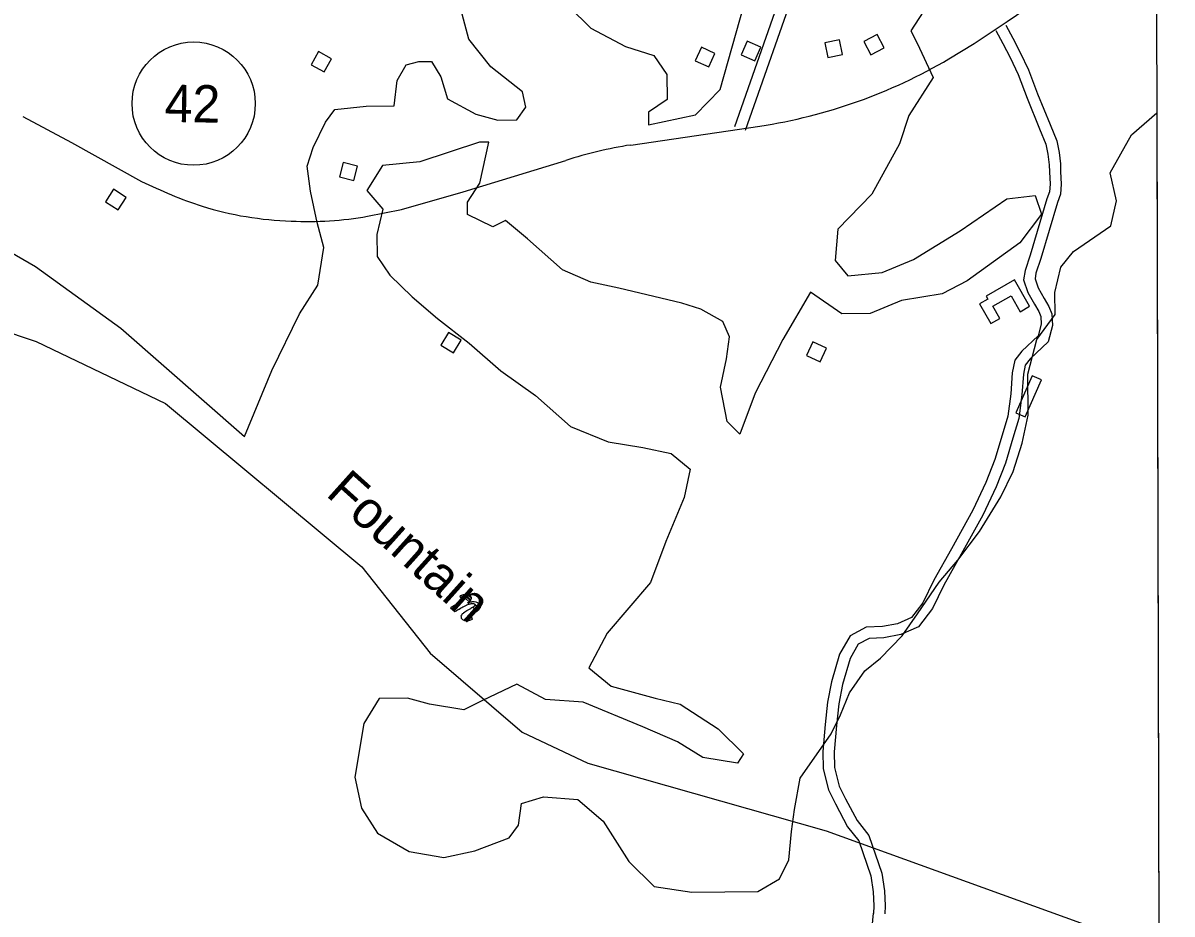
# Model space of a CAD drawing. Extents: x 3329297 to 3367176, y 649250 to 674653.
# Drawn here: x 3361911 to 3364988, y 670066 to 672451 of the extents above; entities that cross this region are included whole.
import ezdxf

# ---------------------------------------------------------------- set-up
doc = ezdxf.new("R2010")
doc.units = 0
for name, color, linetype in [('V-ANNO-MASK', 7, 'Continuous'), ('V-ANNO-MASK2', 7, 'Continuous'), ('V-BLDG-OTLN', 7, 'Continuous'), ('V-GRID-FRAM', 7, 'Continuous'), ('V-RIVR-IDEN', 7, 'Continuous'), ('V-ROAD-CNTR', 7, 'Continuous'), ('V-ROAD-IDEN', 7, 'Continuous'), ('V-SITE-VEGE', 7, 'Continuous'), ('V-TOPO-SHOR', 7, 'Continuous')]:
    doc.layers.add(name, color=color, linetype=linetype)

msp = doc.modelspace()

# ---------------------------------------------------------------- linework, layer by layer
at = {"layer": 'V-ANNO-MASK2'}
for points in [[(3363055.7, 670885.5), (3363055.6, 670885.4), (3363067, 670875.2), (3363067.1, 670875.3), (3363068.6, 670876.1), (3363071.4, 670877.7), (3363072.9, 670878.6), (3363072.9, 670878.7), (3363073.5, 670879), (3363073.5, 670879), (3363073.8, 670879.2), (3363074.5, 670879.6), (3363075, 670879.9), (3363076.1, 670880.5), (3363077.3, 670881.2), (3363077.7, 670881.4), (3363078.4, 670881.8), (3363078.5, 670881.9), (3363082.3, 670884.2), (3363082.4, 670884.2), (3363085.6, 670886.1), (3363088.4, 670887.7), (3363089.3, 670888.2), (3363098.2, 670892.7), (3363098.9, 670893), (3363098.9, 670893.1), (3363099.2, 670893.2), (3363102.4, 670894.4), (3363104.2, 670895), (3363104.7, 670895.2), (3363105.2, 670895.3), (3363101.6, 670898.6), (3363101.9, 670898.9), (3363102.4, 670899.2), (3363103.2, 670900), (3363104.2, 670900.8), (3363105.1, 670901.6), (3363094.6, 670911), (3363093.7, 670910.2), (3363092.7, 670909.4), (3363091.8, 670908.7), (3363091.4, 670908.3), (3363091, 670908), (3363090.7, 670907.8), (3363090.3, 670907.5), (3363088.9, 670906.5), (3363086.3, 670904.7), (3363086.1, 670904.6), (3363085.5, 670904.1), (3363077.3, 670898.9), (3363076.4, 670898.4), (3363073.8, 670896.8), (3363070.6, 670894.8), (3363070.5, 670894.7), (3363066.8, 670892.4), (3363066.7, 670892.3), (3363066, 670891.9), (3363065.6, 670891.7), (3363064.5, 670891), (3363063.4, 670890.3), (3363062.9, 670890), (3363062.2, 670889.5), (3363062, 670889.4), (3363061.4, 670889), (3363059.9, 670888.1), (3363057.2, 670886.4)], [(3363080.3, 670916.5), (3363081.4, 670913.2), (3363083.2, 670913.9), (3363083.6, 670914.1), (3363084.1, 670914.3), (3363084.5, 670914.5), (3363085.1, 670914.7), (3363086.4, 670915.1), (3363087.8, 670915.6), (3363089, 670916), (3363089.3, 670916.1), (3363089.3, 670916.1), (3363089.6, 670916.2), (3363090.1, 670916.3), (3363090.1, 670916.4), (3363091.2, 670916.7), (3363091.3, 670916.7), (3363092.5, 670916.8), (3363093, 670916.9), (3363094.6, 670917), (3363094.9, 670917), (3363096.9, 670915.7), (3363108.6, 670905.2), (3363108.7, 670905.2), (3363109.8, 670906.3), (3363110, 670907), (3363094.3, 670921.1), (3363093.5, 670920.9), (3363091.7, 670920.5), (3363091.6, 670920.4), (3363091.3, 670920.3), (3363091, 670920.3), (3363089.6, 670919.9), (3363089.2, 670919.8), (3363088.2, 670919.5), (3363088.1, 670919.5), (3363086.9, 670919.2), (3363086.9, 670919.2), (3363086.4, 670919.1), (3363086.1, 670919), (3363085.9, 670918.8), (3363084.7, 670918.3), (3363083.4, 670917.8), (3363082.2, 670917.3), (3363081.7, 670917.1), (3363081.2, 670916.9), (3363080.8, 670916.7)], [(3363094.4, 670921.1), (3363094.3, 670921.1), (3363110, 670907), (3363110, 670907.1), (3363110.5, 670908.3), (3363111.6, 670911.1), (3363111.4, 670911.8), (3363101, 670921.1), (3363100.5, 670921.1), (3363096.3, 670921.1)], [(3363094.8, 670911.2), (3363094.6, 670911), (3363105.1, 670901.6), (3363105.3, 670901.7), (3363105.5, 670901.9), (3363105.8, 670902.2), (3363105.8, 670902.2), (3363105.8, 670902.2), (3363106.5, 670903), (3363106.5, 670903), (3363106.6, 670903), (3363107.2, 670903.6), (3363107.4, 670903.9), (3363108.2, 670904.7), (3363108.2, 670904.7), (3363108.4, 670904.9), (3363108.6, 670905.2), (3363096.9, 670915.7), (3363096.9, 670915.3), (3363096.9, 670914.9), (3363096.8, 670913.5), (3363096.5, 670913.2), (3363096, 670912.5), (3363095.9, 670912.5), (3363095.3, 670911.7), (3363095.2, 670911.7), (3363095, 670911.4)], [(3363101.6, 670920.9), (3363101, 670921.1), (3363111.4, 670911.8), (3363111.2, 670912.2), (3363111.2, 670912.2), (3363110.7, 670914), (3363110.7, 670914), (3363110.1, 670915.9), (3363106.5, 670919.1), (3363104, 670920)], [(3363084.4, 670858), (3363088, 670854.1), (3363089.7, 670853.3), (3363093.1, 670851.7), (3363093.1, 670851.7), (3363093.7, 670851.4), (3363096.2, 670851.3), (3363101.1, 670851.1), (3363103.1, 670851.6), (3363103.9, 670851.7), (3363098.6, 670856.5), (3363098.6, 670856.9), (3363098.3, 670858.2), (3363098.6, 670858.7), (3363099.3, 670859.7), (3363100.3, 670860.5), (3363100.7, 670860.8), (3363101.4, 670861.2), (3363101.5, 670861.3), (3363105.3, 670863.6), (3363105.3, 670863.6), (3363105.3, 670863.6), (3363108.6, 670865.5), (3363108.6, 670865.5), (3363111.3, 670867.2), (3363112.1, 670867.7), (3363120.5, 670872.7), (3363121.1, 670873.1), (3363121.4, 670873.3), (3363124, 670875), (3363125.4, 670876), (3363125.8, 670876.3), (3363125.8, 670876.3), (3363126.2, 670876.5), (3363126.6, 670876.8), (3363115.3, 670886.9), (3363114.9, 670886.6), (3363114.5, 670886.4), (3363114.1, 670886.1), (3363112.6, 670885.2), (3363109.9, 670883.6), (3363109.6, 670883.4), (3363109, 670883.1), (3363100.6, 670878), (3363099.7, 670877.5), (3363097, 670875.9), (3363093.9, 670873.9), (3363093.8, 670873.9), (3363090.1, 670871.5), (3363090, 670871.4), (3363089.4, 670870.9), (3363089.1, 670870.6), (3363088.1, 670869.7), (3363087.2, 670868.9), (3363086.8, 670868.6), (3363086.2, 670868), (3363086, 670867.9), (3363085.5, 670867.4), (3363084.7, 670865.8), (3363083.4, 670862.8), (3363084, 670860.1), (3363084, 670859.8)], [(3363102.1, 670898.7), (3363101.6, 670898.6), (3363105.2, 670895.3), (3363105.7, 670895.5), (3363106.3, 670895.7), (3363107.5, 670896.2), (3363109.2, 670896.4), (3363110.7, 670896.6), (3363111, 670896.6), (3363111.4, 670896.7), (3363111.9, 670896.7), (3363111.9, 670896.7), (3363113.3, 670896.9), (3363113.4, 670896.9), (3363114.5, 670897.1), (3363115.2, 670897), (3363117.3, 670896.6), (3363117.7, 670896.6), (3363118.5, 670896.4), (3363120.6, 670895), (3363133.6, 670883.4), (3363134.3, 670884.3), (3363134.7, 670884.9), (3363134.7, 670884.9), (3363135.5, 670885.9), (3363135.3, 670889.9), (3363135.3, 670890.3), (3363135.3, 670890.7), (3363135.2, 670892), (3363130.7, 670897.3), (3363127.5, 670898.9), (3363124.4, 670900.5), (3363123.9, 670900.5), (3363123.4, 670900.6), (3363118.5, 670901.2), (3363116.3, 670901.4), (3363116.2, 670901.4), (3363115.3, 670901.3), (3363113.9, 670901.1), (3363113.4, 670901.1), (3363112.8, 670901), (3363112.5, 670900.9), (3363111, 670900.7), (3363110.5, 670900.7), (3363109.3, 670900.5), (3363109.3, 670900.5), (3363107.9, 670900.4), (3363107.9, 670900.3), (3363107.4, 670900.2), (3363107.1, 670900.1), (3363106.8, 670900), (3363105.5, 670899.7), (3363104, 670899.3), (3363102.7, 670898.9)], [(3363115.8, 670887.2), (3363115.3, 670886.9), (3363126.6, 670876.8), (3363127, 670877.1), (3363128, 670877.7), (3363129.1, 670878.5), (3363130.1, 670879.1), (3363130.1, 670879.1), (3363130.3, 670879.3), (3363130.3, 670879.3), (3363130.6, 670879.5), (3363130.6, 670879.5), (3363130.9, 670879.7), (3363130.9, 670879.7), (3363131.5, 670880.5), (3363131.6, 670880.6), (3363131.6, 670880.6), (3363132.1, 670881.3), (3363132.3, 670881.6), (3363133, 670882.5), (3363133.1, 670882.7), (3363133.4, 670883.1), (3363133.6, 670883.4), (3363120.6, 670895.1), (3363120.9, 670894.2), (3363121.3, 670893.4), (3363121.5, 670892.9), (3363120.9, 670891.9), (3363120.7, 670891.5), (3363120.3, 670890.7), (3363120.2, 670890.7), (3363119.5, 670890), (3363119.4, 670890), (3363119.2, 670889.7), (3363118.9, 670889.5), (3363118.8, 670889.3), (3363117.9, 670888.5), (3363116.8, 670887.8)], [(3363100.1, 670855.5), (3363098.6, 670856.5), (3363103.9, 670851.8), (3363104.2, 670851.8), (3363105.2, 670852), (3363105.8, 670852.2), (3363107.3, 670852.5), (3363108.8, 670852.9), (3363109.3, 670853), (3363110.1, 670853.3), (3363110.3, 670853.4), (3363114.9, 670854.9), (3363114.9, 670855), (3363113.9, 670858.4), (3363111.9, 670857.7), (3363111.8, 670857.7), (3363107, 670856.4), (3363106.8, 670856.3), (3363105.9, 670856.1), (3363105.3, 670856), (3363103.7, 670855.7), (3363102.2, 670855.4), (3363101.4, 670855.5)]]:
    msp.add_lwpolyline(points, close=True, dxfattribs=at)
at = {"layer": 'V-BLDG-OTLN'}
for points in [[(3364181.3, 672365.7), (3364216.7, 672384.4), (3364198, 672419.8), (3364162.6, 672401)], [(3363870.4, 672349.3), (3363886.8, 672385.7), (3363850.4, 672402.2), (3363833.9, 672365.7)], [(3364066.2, 672358.6), (3364105.4, 672366.5), (3364097.6, 672405.7), (3364058.4, 672397.9)], [(3362682.6, 672339.1), (3362717.6, 672319.7), (3362737, 672354.6), (3362702.1, 672374.1)], [(3363747.5, 672333.2), (3363763.9, 672369.6), (3363727.5, 672386.1), (3363711, 672349.6)], [(3362757.9, 672039.1), (3362796.6, 672028.9), (3362806.7, 672067.6), (3362768, 672077.7)], [(3362186.9, 671984), (3362153.3, 672005.7), (3362131.6, 671972.1), (3362165.3, 671950.4)], [(3364606.1, 671692.5), (3364565.8, 671763.1), (3364489.8, 671719.7), (3364494.4, 671711.6), (3364472.7, 671699.2), (3364502.8, 671646.4), (3364526.9, 671660.1), (3364508.3, 671692.7), (3364556.8, 671720.4), (3364580.9, 671678.1)], [(3363049.9, 671622.4), (3363029.3, 671588.1), (3363063.6, 671567.5), (3363084.2, 671601.8)], [(3364009.2, 671561.1), (3364045.5, 671544.1), (3364062.4, 671580.4), (3364026.2, 671597.3)], [(3364613.7, 671506.2), (3364570, 671407.5), (3364594.5, 671396.6), (3364638.3, 671495.3)]]:
    msp.add_lwpolyline(points, close=True, dxfattribs=at)
at = {"layer": 'V-GRID-FRAM'}
msp.add_lwpolyline([(3333403.5, 672816.3), (3364945.5, 672875.9), (3364987.9, 654691.7), (3333429.9, 654632), (3333403.5, 672816.3)], dxfattribs=at)
at = {"layer": 'V-ROAD-CNTR'}
for points in [[(3364102.8, 672795.5), (3364087, 672780.5), (3364066.2, 672756.9), (3364047.3, 672735.9), (3364027.9, 672713.3), (3364004.1, 672678.8), (3363986.5, 672646.6), (3363973.4, 672613.9), (3363960.1, 672583.3), (3363816.1, 672172.8)], [(3364123.5, 672773.7), (3364108.6, 672759.7), (3364088.6, 672737), (3364069.9, 672716.1), (3364051.7, 672695), (3364029.6, 672663), (3364013.7, 672633.8), (3364001.1, 672602.4), (3363988, 672572.3), (3363844.4, 672162.9)], [(3364390.2, 672354.7), (3364457.8, 672396.3), (3364546, 672455), (3364668.4, 672538.5)], [(3364516.4, 672430.6), (3364534.7, 672396.1), (3364554.3, 672358.3), (3364576.2, 672313.4), (3364599.5, 672250), (3364633.4, 672167.6), (3364650.3, 672126.5), (3364655.6, 672099.9), (3364659.1, 672071.6), (3364659.5, 672052.2), (3364661.3, 672019.7), (3364659.7, 671998.8), (3364652.9, 671979.9), (3364607.6, 671829.7), (3364594.2, 671788.6), (3364590.3, 671763.6), (3364601.7, 671729.2), (3364619.7, 671698.4), (3364631.1, 671679), (3364636.6, 671665.5), (3364637.8, 671644.5), (3364629.3, 671613.6), (3364585.5, 671572), (3364566.9, 671548), (3364560.2, 671514.5), (3364556, 671458.6), (3364548, 671398.6), (3364533.1, 671347.8), (3364513.6, 671282.6), (3364489.5, 671221), (3364454.8, 671146.7), (3364397.4, 671043.5), (3364350.2, 670959.7), (3364320.5, 670899), (3364290.1, 670859.1), (3364253, 670842.6), (3364212.3, 670835.3), (3364168.8, 670833.2), (3364125.9, 670810.5), (3364097.7, 670761.1), (3364076.2, 670687.6), (3364065.6, 670633), (3364059.1, 670572.9), (3364052.6, 670500.9), (3364053.9, 670454.1), (3364068, 670398), (3364086.4, 670360.5), (3364119.2, 670299.5), (3364149.4, 670261.3), (3364181, 670168.4), (3364187.7, 670124.7), (3364189.6, 670087.8), (3364188.7, 670067.5)], [(3364542.9, 672444.7), (3364561.3, 672410.1), (3364581.1, 672371.7), (3364603.9, 672325.2), (3364627.4, 672260.9), (3364661.1, 672179), (3364679.2, 672135.2), (3364685.2, 672104.6), (3364689.1, 672073.8), (3364689.5, 672053.4), (3364691.4, 672019.3), (3364689.3, 671992.5), (3364681.4, 671970.5), (3364636.2, 671820.7), (3364623.5, 671781.6), (3364621.1, 671766.1), (3364629.2, 671741.7), (3364645.6, 671713.6), (3364658.1, 671692.2), (3364666.2, 671672.2), (3364668, 671641.3), (3364656, 671597.6), (3364607.8, 671551.8), (3364594.9, 671535.2), (3364589.9, 671510.4), (3364585.8, 671455.5), (3364577.4, 671392.4), (3364561.9, 671339.3), (3364542, 671272.8), (3364517.1, 671209.2), (3364481.5, 671133), (3364423.6, 671028.8), (3364376.7, 670945.7), (3364346.1, 670883.2), (3364309.3, 670834.8), (3364261.9, 670813.7), (3364215.7, 670805.4), (3364176.9, 670803.6), (3364147.7, 670788.1), (3364125.5, 670749.3), (3364105.4, 670680.5), (3364095.3, 670628.5), (3364088.9, 670570), (3364082.7, 670500), (3364083.8, 670458.2), (3364096.3, 670408.4), (3364113.1, 670374.2), (3364144.4, 670316), (3364176.1, 670275.9), (3364210.3, 670175.5), (3364217.6, 670127.8), (3364219.6, 670087.9), (3364218.7, 670066.2)], [(3361910.6, 672200.3), (3362040.9, 672131.3), (3362227.8, 672027)], [(3363538.1, 672124.2), (3363884.1, 672174.6)], [(3362833.6, 671933.4), (3362924.3, 671951.7), (3363089.9, 671998.8), (3363364.1, 672082.8)], [(3356697.3, 669600.6), (3357481.8, 669637.7), (3358053, 669671.5), (3358666.3, 669712.6), (3359811.1, 669768.4), (3361210, 669842.2), (3362684, 669921.5), (3363671.6, 669964.7), (3364153.1, 669989.4), (3364165.6, 669995.1), (3364176.8, 670003.2), (3364183.1, 670011.5), (3364188.8, 670068.3)]]:
    msp.add_lwpolyline(points, dxfattribs=at)
for centre, radius, start, end in [((3363663.9, 673594.8), 1437.2, 278.8111, 300.354), ((3363704.4, 671038.3), 1098.6, 98.7101, 108.046), ((3362830.7, 673262.2), 1374.5, 243.9854, 251.3118), ((3362659.1, 672842.8), 922.7, 253.0612, 268.144), ((3362672.6, 672868.8), 949.2, 267.3824, 279.7671)]:
    msp.add_arc(centre, radius, start, end, dxfattribs=at)
at = {"layer": 'V-ROAD-IDEN'}
msp.add_circle((3362367.7, 672235), 165, dxfattribs=at)
at = {"layer": 'V-SITE-VEGE'}
for p, q in [((3363372.1, 672495), (3363431.6, 672437)), ((3363777.9, 672273.1), (3363842.4, 672500.5)), ((3364321.4, 672480.8), (3364288.4, 672430.1)), ((3363104.4, 672408), (3363086.8, 672474.9)), ((3363431.6, 672437), (3363524.6, 672387.7)), ((3364288.4, 672430.1), (3364305.6, 672396.7)), ((3363164, 672333.2), (3363104.4, 672408)), ((3363524.6, 672387.7), (3363600.4, 672363.4)), ((3364305.6, 672396.7), (3364348.6, 672304.9)), ((3363600.4, 672363.4), (3363634.6, 672313.4)), ((3362912.5, 672296.7), (3362937.2, 672338.9)), ((3362937.2, 672338.9), (3362970.7, 672347.7)), ((3362970.7, 672347.7), (3363004.3, 672348.1)), ((3363004.3, 672348.1), (3363030, 672306.5)), ((3363248.8, 672267), (3363164, 672333.2)), ((3362904.9, 672229.5), (3362912.5, 672296.7)), ((3363030, 672306.5), (3363047.4, 672247.9)), ((3363634.6, 672313.4), (3363635.4, 672246.3)), ((3364348.6, 672304.9), (3364282.6, 672203.4)), ((3363257.7, 672225.2), (3363248.8, 672267)), ((3363711.5, 672205.2), (3363777.9, 672273.1)), ((3363047.4, 672247.9), (3363123.5, 672206.8)), ((3363635.4, 672246.3), (3363585.4, 672212.2)), ((3362720.6, 672185.4), (3362745.4, 672219.2)), ((3362745.4, 672219.2), (3362829.3, 672228.6)), ((3362829.3, 672228.6), (3362904.9, 672229.5)), ((3363123.5, 672206.8), (3363182.5, 672190.7)), ((3363232.9, 672191.3), (3363257.7, 672225.2)), ((3363585.4, 672212.2), (3363585.8, 672178.6)), ((3363585.8, 672178.6), (3363711.5, 672205.2)), ((3364282.6, 672203.4), (3364258.3, 672127.6)), ((3364879.6, 672151.6), (3364947.1, 672210)), ((3364947.1, 672210), (3364961, 666248.7)), ((3362687.8, 672117.9), (3362720.6, 672185.4)), ((3363182.5, 672190.7), (3363232.9, 672191.3)), ((3364821.9, 672050.2), (3364879.6, 672151.6)), ((3362671.6, 672067.3), (3362687.8, 672117.9)), ((3363132.8, 672131.4), (3362973.8, 672079.2)), ((3363158, 672131.7), (3363132.8, 672131.4)), ((3363134, 672022.3), (3363158, 672131.7)), ((3364258.3, 672127.6), (3364184.3, 671992.5)), ((3362680.7, 672000.3), (3362671.6, 672067.3)), ((3362873.1, 672069.7), (3362831.9, 672002.1)), ((3362973.8, 672079.2), (3362873.1, 672069.7)), ((3364839.6, 671974.9), (3364821.9, 672050.2)), ((3363101, 671971.6), (3363134, 672022.3)), ((3362698.5, 671916.6), (3362680.7, 672000.3)), ((3362831.9, 672002.1), (3362874.5, 671952.2)), ((3364184.3, 671992.5), (3364093, 671899.1)), ((3364545.6, 671979.9), (3364621.1, 671989.2)), ((3364621.1, 671989.2), (3364638.4, 671939)), ((3363101.4, 671938), (3363101, 671971.6)), ((3364420.6, 671894.5), (3364545.6, 671979.9)), ((3364823.6, 671907.6), (3364839.6, 671974.9)), ((3362874.5, 671952.2), (3362858.5, 671884.9)), ((3363169, 671905.2), (3363101.4, 671938)), ((3364638.4, 671939), (3364580.5, 671862.8)), ((3362716.1, 671849.7), (3362698.5, 671916.6)), ((3363202.4, 671922.4), (3363169, 671905.2)), ((3363261.8, 671872.7), (3363202.4, 671922.4)), ((3364093, 671899.1), (3364085.5, 671815.1)), ((3364723.6, 671839.3), (3364823.6, 671907.6)), ((3362858.5, 671884.9), (3362859.1, 671826.1)), ((3363355.1, 671789.9), (3363261.8, 671872.7)), ((3364295.5, 671817.6), (3364420.6, 671894.5)), ((3361859.4, 671848.2), (3361944, 671798.8)), ((3362700.4, 671748.8), (3362716.1, 671849.7)), ((3364580.5, 671862.8), (3364438.9, 671760.5)), ((3364690.5, 671796.9), (3364723.6, 671839.3)), ((3362859.1, 671826.1), (3362893.3, 671776.2)), ((3364085.5, 671815.1), (3364119.6, 671773.6)), ((3364211.9, 671783), (3364295.5, 671817.6)), ((3361944, 671798.8), (3362172.6, 671633.6)), ((3362893.3, 671776.2), (3362952.8, 671718.1)), ((3363431.1, 671757.2), (3363355.1, 671789.9)), ((3364119.6, 671773.6), (3364211.9, 671783)), ((3364674.4, 671729.6), (3364690.5, 671796.9)), ((3362650.9, 671672.7), (3362700.4, 671748.8)), ((3363506.8, 671741.3), (3363431.1, 671757.2)), ((3363675.3, 671701.3), (3363506.8, 671741.3)), ((3364438.9, 671760.5), (3364372.1, 671726.1)), ((3362952.8, 671718.1), (3363020.6, 671660.2)), ((3364019.3, 671730.4), (3363945.2, 671603.7)), ((3364104, 671672.7), (3364019.3, 671730.4)), ((3364372.1, 671726.1), (3364263.1, 671708.1)), ((3364675.1, 671670.9), (3364674.4, 671729.6)), ((3363725.9, 671685.1), (3363675.3, 671701.3)), ((3363785, 671652.2), (3363725.9, 671685.1)), ((3364263.1, 671708.1), (3364179.5, 671673.6)), ((3362577.1, 671520.8), (3362650.9, 671672.7)), ((3363020.6, 671660.2), (3363105.4, 671594)), ((3363802.3, 671610.4), (3363785, 671652.2)), ((3364179.5, 671673.6), (3364104, 671672.7)), ((3364625.5, 671603.2), (3364675.1, 671670.9)), ((3362172.6, 671633.6), (3362503.5, 671343.7)), ((3363105.4, 671594), (3363190.2, 671519.5)), ((3363794.6, 671551.6), (3363802.3, 671610.4)), ((3363945.2, 671603.7), (3363871.3, 671460.2)), ((3364601.4, 671510.6), (3364625.5, 671603.2)), ((3363778.7, 671475.9), (3363794.6, 671551.6)), ((3362503.5, 671343.7), (3362577.1, 671520.8)), ((3363190.2, 671519.5), (3363283.4, 671453.4)), ((3364602.6, 671401.5), (3364601.4, 671510.6)), ((3363796.5, 671383.8), (3363778.7, 671475.9)), ((3363283.4, 671453.4), (3363376.7, 671370.6)), ((3363871.3, 671460.2), (3363830.5, 671350.6)), ((3363830.5, 671350.6), (3363796.5, 671383.8)), ((3364586.7, 671325.8), (3364602.6, 671401.5)), ((3363376.7, 671370.6), (3363478, 671329.8)), ((3363478, 671329.8), (3363570.6, 671314.1)), ((3363570.6, 671314.1), (3363646.3, 671298.1)), ((3364562.4, 671250), (3364586.7, 671325.8)), ((3363646.3, 671298.1), (3363697.2, 671256.8)), ((3363697.2, 671256.8), (3363681.3, 671181.1)), ((3364529.6, 671182.5), (3364562.4, 671250)), ((3363681.3, 671181.1), (3363632.3, 671063)), ((3364471.9, 671089.5), (3364529.6, 671182.5)), ((3364414, 671013.3), (3364471.9, 671089.5)), ((3363632.3, 671063), (3363591.5, 670953.4)), ((3364364.2, 670954), (3364414, 671013.3)), ((3363591.5, 670953.4), (3363475.5, 670817.8)), ((3364306.4, 670869.4), (3364364.2, 670954)), ((3364265.1, 670810.2), (3364306.4, 670869.4)), ((3363475.5, 670817.8), (3363426.2, 670725)), ((3364207, 670750.8), (3364265.1, 670810.2)), ((3364165.4, 670716.7), (3364207, 670750.8)), ((3363426.2, 670725), (3363485.6, 670675.3)), ((3364124.1, 670657.5), (3364165.4, 670716.7)), ((3363233.5, 670680.8), (3363141.6, 670637.7)), ((3363309.6, 670639.7), (3363233.5, 670680.8)), ((3363485.6, 670675.3), (3363603.5, 670643.1)), ((3362864.4, 670642.9), (3362823.2, 670575.3)), ((3362940, 670643.8), (3362864.4, 670642.9)), ((3362999, 670627.7), (3362940, 670643.8)), ((3363141.6, 670637.7), (3363091.5, 670612)), ((3363410.5, 670632.5), (3363309.6, 670639.7)), ((3363603.5, 670643.1), (3363670.9, 670627.1)), ((3364099.6, 670598.5), (3364124.1, 670657.5)), ((3363091.5, 670612), (3362999, 670627.7)), ((3363570.8, 670567.2), (3363410.5, 670632.5)), ((3363670.9, 670627.1), (3363772.4, 670561.1)), ((3362823.2, 670575.3), (3362799.6, 670432.4)), ((3364075, 670547.8), (3364099.6, 670598.5)), ((3363663.7, 670526.3), (3363570.8, 670567.2)), ((3363772.4, 670561.1), (3363840.4, 670494.8)), ((3363992.3, 670429.4), (3364075, 670547.8)), ((3363731.3, 670485.1), (3363663.7, 670526.3)), ((3363823.9, 670469.4), (3363731.3, 670485.1)), ((3363840.4, 670494.8), (3363823.9, 670469.4)), ((3362799.6, 670432.4), (3362817.4, 670348.7)), ((3363976.5, 670345.3), (3363992.3, 670429.4)), ((3363237.9, 670303.2), (3363245.6, 670362)), ((3363245.6, 670362), (3363304.2, 670379.5)), ((3363304.2, 670379.5), (3363396.7, 670372.1)), ((3363396.7, 670372.1), (3363464.5, 670314.2)), ((3362817.4, 670348.7), (3362860.2, 670282)), ((3363968.8, 670286.4), (3363976.5, 670345.3)), ((3363213.1, 670269.3), (3363237.9, 670303.2)), ((3363464.5, 670314.2), (3363533, 670205.9)), ((3362860.2, 670282), (3362944.7, 670232.7)), ((3363121.1, 670234.7), (3363213.1, 670269.3)), ((3363961.3, 670210.8), (3363968.8, 670286.4)), ((3363037.3, 670216.9), (3363121.1, 670234.7)), ((3362944.7, 670232.7), (3363037.3, 670216.9)), ((3363533, 670205.9), (3363600.9, 670139.5)), ((3363936.7, 670160.2), (3363961.3, 670210.8)), ((3363878.3, 670126), (3363936.7, 670160.2)), ((3363600.9, 670139.5), (3363701.9, 670123.9)), ((3363701.9, 670123.9), (3363878.3, 670126))]:
    msp.add_line(p, q, dxfattribs=at)
at = {"layer": 'V-TOPO-SHOR'}
msp.add_lwpolyline([(3359550.5, 672865.7), (3359565, 672863.2), (3360007.9, 672805.9), (3360219.9, 672737), (3360357.3, 672613.9), (3360613.3, 672184.3), (3360700.2, 672099.2), (3360991.7, 671918.8), (3361945.5, 671598.4), (3362292.4, 671432.7), (3362818, 670995.5), (3363001.4, 670764.2), (3363247.4, 670552.5), (3363423.3, 670469.6), (3364061.4, 670288), (3364952.3, 669966.2)], dxfattribs=at)

# ---------------------------------------------------------------- texts
at = {"layer": 'V-ANNO-MASK'}
msp.add_text('Fountain', height=100, rotation=318.0878, dxfattribs=at).set_placement((3362718.9, 671187.6))
at = {"layer": 'V-RIVR-IDEN'}
msp.add_text('Fountain', height=100, rotation=318.0878, dxfattribs=at).set_placement((3362718.9, 671187.6))
at = {"layer": 'V-ROAD-IDEN'}
msp.add_text('42', height=100, rotation=359.1629, dxfattribs=at).set_placement((3362289.5, 672186.1))

doc.saveas('drawing.dxf')
